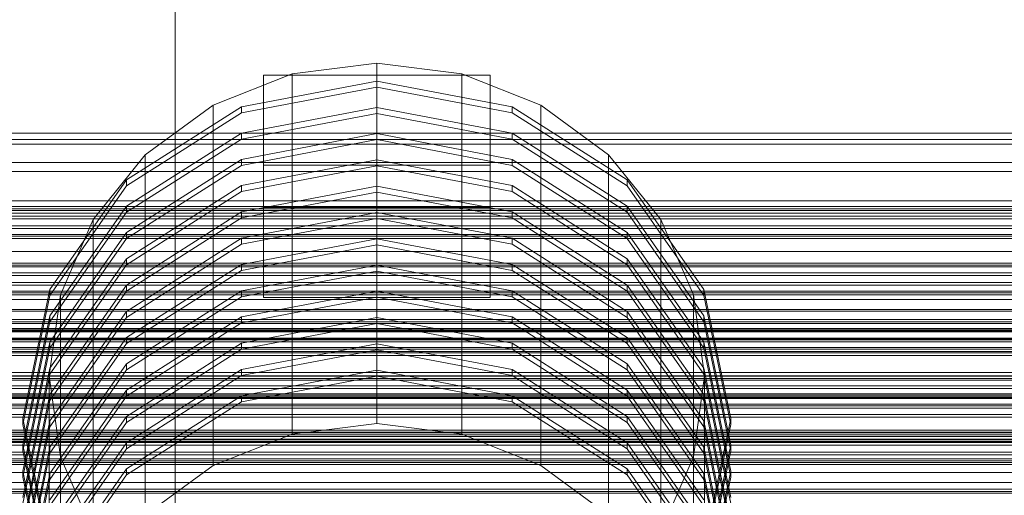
# Model space of a CAD drawing. Header units: millimetres. Extents: x -2233 to 61924, y -68080 to 6847.
# Tile 314 of 656: x 488 to 879, y -32544 to -32355. Entities that reach past the tile are written whole.
import ezdxf

# ---------------------------------------------------------------- set-up
doc = ezdxf.new("R2010")
doc.units = ezdxf.units.MM
for name, color, linetype, lineweight in [('COTAS_P', 1, 'Continuous', 0), ('frontal_C02', 7, 'Continuous', 0), ('frontal_C03', 7, 'Continuous', 0), ('frontal_C03-dry', 7, 'Continuous', 0)]:
    doc.layers.add(name, color=color, linetype=linetype, lineweight=lineweight)
doc.dimstyles.new('R19_100', dxfattribs={"dimtxt": 250, "dimasz": 150, "dimexe": 150, "dimexo": 80, "dimgap": 100, "dimtad": 1, "dimtih": 1, "dimtoh": 1, "dimdsep": 46, "dimcen": 0.09, "dimadec": 0, "dimazin": 0, "dimtfac": 1, "dimtdec": 4, "dimtofl": 0, "dimtmove": 0, "dimatfit": 3, "dimfxl": 1, "dimtolj": 1, "dimtzin": 0, "dimarcsym": 0})

# ---------------------------------------------------------------- blocks, each defined once
blk = doc.blocks.new('DIM_R27_53')
at = {"layer": 'COTAS_P'}
for p, q in [((-150, -32000), (550, -32000)), ((550, -32000), (505, -32150)), ((550, -34600), (550, -32000)), ((550, -32000), (595, -32150)), ((550, -34600), (505, -34450)), ((550, -34600), (595, -34450)), ((-150, -34600), (550, -34600))]:
    blk.add_line(p, q, dxfattribs=at)
blk.add_text('2600 P', height=250, rotation=90, dxfattribs=at).set_placement((450, -33300))

msp = doc.modelspace()

# ---------------------------------------------------------------- linework, layer by layer
at = {"layer": 'frontal_C02'}
for p, q in [((630, -32372.27), (596.354, -32376.499)), ((663.646, -32376.499), (630, -32372.27)), ((630, -32515.335), (630, -32372.27)), ((596.354, -32376.499), (565, -32388.896)), ((596.354, -32519.564), (596.354, -32376.499)), ((695, -32388.896), (663.646, -32376.499)), ((663.646, -32519.564), (663.646, -32376.499)), ((630, -32379.332), (576.271, -32389.534)), ((585, -32412.762), (585, -32376.996)), ((585, -32376.996), (675, -32376.996)), ((585, -32429.496), (585, -32376.996)), ((683.729, -32389.534), (630, -32379.332)), ((630, -32381.716), (630, -32379.332)), ((675, -32376.996), (675, -32412.762)), ((675, -32376.996), (675, -32429.496)), ((576.271, -32391.918), (630, -32381.716)), ((630, -32381.716), (683.729, -32391.918)), ((576.271, -32389.534), (530.722, -32418.585)), ((530.722, -32420.97), (576.271, -32391.918)), ((565, -32388.896), (538.076, -32408.616)), ((565, -32531.96), (565, -32388.896)), ((576.271, -32391.918), (576.271, -32389.534)), ((630, -32389.764), (576.271, -32399.965)), ((576.271, -32402.35), (630, -32392.148)), ((683.729, -32399.965), (630, -32389.764)), ((630, -32392.148), (630, -32389.764)), ((630, -32392.148), (683.729, -32402.35)), ((729.278, -32418.585), (683.729, -32389.534)), ((683.729, -32391.918), (683.729, -32389.534)), ((683.729, -32391.918), (729.278, -32420.97)), ((721.924, -32408.616), (695, -32388.896)), ((695, -32531.96), (695, -32388.896)), ((576.271, -32399.965), (530.722, -32429.017)), ((576.271, -32402.35), (576.271, -32399.965)), ((630, -32400.196), (576.271, -32410.397)), ((683.729, -32410.397), (630, -32400.196)), ((630, -32402.58), (630, -32400.196)), ((729.278, -32429.017), (683.729, -32399.965)), ((683.729, -32402.35), (683.729, -32399.965)), ((530.722, -32431.401), (576.271, -32402.35)), ((576.271, -32412.782), (630, -32402.58)), ((630, -32402.58), (683.729, -32412.782)), ((683.729, -32402.35), (729.278, -32431.401)), ((538.076, -32408.616), (517.417, -32434.316)), ((576.271, -32410.397), (530.722, -32439.449)), ((538.076, -32551.681), (538.076, -32408.616)), ((576.271, -32412.782), (576.271, -32410.397)), ((630, -32410.627), (576.271, -32420.829)), ((683.729, -32420.829), (630, -32410.627)), ((630, -32413.012), (630, -32410.627)), ((729.278, -32439.449), (683.729, -32410.397)), ((683.729, -32412.782), (683.729, -32410.397)), ((742.583, -32434.316), (721.924, -32408.616)), ((721.924, -32551.681), (721.924, -32408.616)), ((530.722, -32441.833), (576.271, -32412.782)), ((576.271, -32423.213), (630, -32413.012)), ((675, -32412.762), (585, -32412.762)), ((585, -32412.762), (585, -32465.263)), ((630, -32413.012), (683.729, -32423.213)), ((675, -32465.263), (675, -32412.762)), ((683.729, -32412.782), (729.278, -32441.833)), ((530.722, -32418.585), (500.287, -32462.064)), ((530.722, -32420.97), (530.722, -32418.585)), ((759.713, -32462.064), (729.278, -32418.585)), ((729.278, -32420.97), (729.278, -32418.585)), ((500.287, -32464.448), (530.722, -32420.97)), ((576.271, -32420.829), (530.722, -32449.881)), ((530.722, -32452.265), (576.271, -32423.213)), ((576.271, -32423.213), (576.271, -32420.829)), ((630, -32421.059), (576.271, -32431.261)), ((576.271, -32433.645), (630, -32423.444)), ((683.729, -32431.261), (630, -32421.059)), ((630, -32423.444), (630, -32421.059)), ((630, -32423.444), (683.729, -32433.645)), ((729.278, -32449.881), (683.729, -32420.829)), ((683.729, -32423.213), (683.729, -32420.829)), ((683.729, -32423.213), (729.278, -32452.265)), ((729.278, -32420.97), (759.713, -32464.448)), ((530.722, -32429.017), (500.287, -32472.496)), ((500.287, -32474.88), (530.722, -32431.401)), ((530.722, -32431.401), (530.722, -32429.017)), ((576.271, -32431.261), (530.722, -32460.312)), ((576.271, -32433.645), (576.271, -32431.261)), ((630, -32431.491), (576.271, -32441.693)), ((675, -32429.496), (585, -32429.496)), ((585, -32429.496), (585, -32465.263)), ((683.729, -32441.693), (630, -32431.491)), ((630, -32433.876), (630, -32431.491)), ((675, -32465.263), (675, -32429.496)), ((729.278, -32460.312), (683.729, -32431.261)), ((683.729, -32433.645), (683.729, -32431.261)), ((759.713, -32472.496), (729.278, -32429.017)), ((729.278, -32431.401), (729.278, -32429.017)), ((729.278, -32431.401), (759.713, -32474.88)), ((517.417, -32434.316), (504.43, -32464.245)), ((517.417, -32577.381), (517.417, -32434.316)), ((530.722, -32462.697), (576.271, -32433.645)), ((576.271, -32444.077), (630, -32433.876)), ((630, -32433.876), (683.729, -32444.077)), ((683.729, -32433.645), (729.278, -32462.697)), ((755.57, -32464.245), (742.583, -32434.316)), ((742.583, -32577.381), (742.583, -32434.316)), ((530.722, -32439.449), (500.287, -32482.928)), ((500.287, -32485.312), (530.722, -32441.833)), ((530.722, -32441.833), (530.722, -32439.449)), ((576.271, -32441.693), (530.722, -32470.744)), ((576.271, -32444.077), (576.271, -32441.693)), ((630, -32441.923), (576.271, -32452.124)), ((683.729, -32452.124), (630, -32441.923)), ((630, -32444.307), (630, -32441.923)), ((729.278, -32470.744), (683.729, -32441.693)), ((683.729, -32444.077), (683.729, -32441.693)), ((759.713, -32482.928), (729.278, -32439.449)), ((729.278, -32441.833), (729.278, -32439.449)), ((729.278, -32441.833), (759.713, -32485.312)), ((530.722, -32473.129), (576.271, -32444.077)), ((576.271, -32454.509), (630, -32444.307)), ((630, -32444.307), (683.729, -32454.509)), ((683.729, -32444.077), (729.278, -32473.129)), ((530.722, -32449.881), (500.287, -32493.359)), ((530.722, -32452.265), (530.722, -32449.881)), ((759.713, -32493.359), (729.278, -32449.881)), ((729.278, -32452.265), (729.278, -32449.881)), ((500.287, -32495.744), (530.722, -32452.265)), ((576.271, -32452.124), (530.722, -32481.176)), ((530.722, -32483.561), (576.271, -32454.509)), ((576.271, -32454.509), (576.271, -32452.124)), ((630, -32452.355), (576.271, -32462.556)), ((576.271, -32464.941), (630, -32454.739)), ((683.729, -32462.556), (630, -32452.355)), ((630, -32454.739), (630, -32452.355)), ((630, -32454.739), (683.729, -32464.941)), ((729.278, -32481.176), (683.729, -32452.124)), ((683.729, -32454.509), (683.729, -32452.124)), ((683.729, -32454.509), (729.278, -32483.561)), ((729.278, -32452.265), (759.713, -32495.744)), ((500.287, -32462.064), (489.6, -32513.351)), ((530.722, -32460.312), (500.287, -32503.791)), ((500.287, -32464.448), (500.287, -32462.064)), ((500.287, -32506.176), (530.722, -32462.697)), ((530.722, -32462.697), (530.722, -32460.312)), ((576.271, -32462.556), (530.722, -32491.608)), ((576.271, -32464.941), (576.271, -32462.556)), ((729.278, -32491.608), (683.729, -32462.556)), ((683.729, -32464.941), (683.729, -32462.556)), ((759.713, -32503.791), (729.278, -32460.312)), ((729.278, -32462.697), (729.278, -32460.312)), ((729.278, -32462.697), (759.713, -32506.176)), ((770.4, -32513.351), (759.713, -32462.064)), ((759.713, -32464.448), (759.713, -32462.064)), ((489.6, -32515.735), (500.287, -32464.448)), ((504.43, -32464.245), (500, -32496.362)), ((504.43, -32607.309), (504.43, -32464.245)), ((530.722, -32493.992), (576.271, -32464.941)), ((630, -32462.787), (576.271, -32472.988)), ((576.271, -32475.372), (630, -32465.171)), ((585, -32465.263), (675, -32465.263)), ((683.729, -32472.988), (630, -32462.787)), ((630, -32465.171), (630, -32462.787)), ((630, -32465.171), (683.729, -32475.372)), ((683.729, -32464.941), (729.278, -32493.992)), ((760, -32496.362), (755.57, -32464.245)), ((755.57, -32607.309), (755.57, -32464.245)), ((759.713, -32464.448), (770.4, -32515.735)), ((500.287, -32472.496), (489.6, -32523.783)), ((530.722, -32470.744), (500.287, -32514.223)), ((500.287, -32474.88), (500.287, -32472.496)), ((500.287, -32516.608), (530.722, -32473.129)), ((530.722, -32473.129), (530.722, -32470.744)), ((576.271, -32472.988), (530.722, -32502.04)), ((576.271, -32475.372), (576.271, -32472.988)), ((630, -32473.218), (576.271, -32483.42)), ((683.729, -32483.42), (630, -32473.218)), ((630, -32475.603), (630, -32473.218)), ((729.278, -32502.04), (683.729, -32472.988)), ((683.729, -32475.372), (683.729, -32472.988)), ((759.713, -32514.223), (729.278, -32470.744)), ((729.278, -32473.129), (729.278, -32470.744)), ((729.278, -32473.129), (759.713, -32516.608)), ((770.4, -32523.783), (759.713, -32472.496)), ((759.713, -32474.88), (759.713, -32472.496)), ((489.6, -32526.167), (500.287, -32474.88)), ((530.722, -32504.424), (576.271, -32475.372)), ((576.271, -32485.804), (630, -32475.603)), ((630, -32475.603), (683.729, -32485.804)), ((683.729, -32475.372), (729.278, -32504.424)), ((759.713, -32474.88), (770.4, -32526.167)), ((530.722, -32481.176), (500.287, -32524.655)), ((530.722, -32483.561), (530.722, -32481.176)), ((759.713, -32524.655), (729.278, -32481.176)), ((729.278, -32483.561), (729.278, -32481.176)), ((500.287, -32482.928), (489.6, -32534.214)), ((489.6, -32536.599), (500.287, -32485.312)), ((500.287, -32485.312), (500.287, -32482.928)), ((500.287, -32527.039), (530.722, -32483.561)), ((576.271, -32483.42), (530.722, -32512.472)), ((530.722, -32514.856), (576.271, -32485.804)), ((576.271, -32485.804), (576.271, -32483.42)), ((630, -32483.65), (576.271, -32493.852)), ((576.271, -32496.236), (630, -32486.035)), ((683.729, -32493.852), (630, -32483.65)), ((630, -32486.035), (630, -32483.65)), ((630, -32486.035), (683.729, -32496.236)), ((729.278, -32512.472), (683.729, -32483.42)), ((683.729, -32485.804), (683.729, -32483.42)), ((683.729, -32485.804), (729.278, -32514.856)), ((729.278, -32483.561), (759.713, -32527.039)), ((770.4, -32534.214), (759.713, -32482.928)), ((759.713, -32485.312), (759.713, -32482.928)), ((759.713, -32485.312), (770.4, -32536.599)), ((500.287, -32493.359), (489.6, -32544.646)), ((530.722, -32491.608), (500.287, -32535.087)), ((500.287, -32495.744), (500.287, -32493.359)), ((500.287, -32537.471), (530.722, -32493.992)), ((530.722, -32493.992), (530.722, -32491.608)), ((576.271, -32493.852), (530.722, -32522.903)), ((576.271, -32496.236), (576.271, -32493.852)), ((729.278, -32522.903), (683.729, -32493.852)), ((683.729, -32496.236), (683.729, -32493.852)), ((759.713, -32535.087), (729.278, -32491.608)), ((729.278, -32493.992), (729.278, -32491.608)), ((729.278, -32493.992), (759.713, -32537.471)), ((770.4, -32544.646), (759.713, -32493.359)), ((759.713, -32495.744), (759.713, -32493.359)), ((489.6, -32547.031), (500.287, -32495.744)), ((500, -32496.362), (504.43, -32528.479)), ((500, -32639.427), (500, -32496.362)), ((530.722, -32525.288), (576.271, -32496.236)), ((630, -32494.082), (576.271, -32504.283)), ((576.271, -32506.668), (630, -32496.466)), ((683.729, -32504.283), (630, -32494.082)), ((630, -32496.466), (630, -32494.082)), ((630, -32496.466), (683.729, -32506.668)), ((683.729, -32496.236), (729.278, -32525.288)), ((755.57, -32528.479), (760, -32496.362)), ((759.713, -32495.744), (770.4, -32547.031)), ((760, -32496.362), (760, -32639.427)), ((500.287, -32503.791), (489.6, -32555.078)), ((530.722, -32502.04), (500.287, -32545.519)), ((500.287, -32506.176), (500.287, -32503.791)), ((500.287, -32547.903), (530.722, -32504.424)), ((530.722, -32504.424), (530.722, -32502.04)), ((576.271, -32504.283), (530.722, -32533.335)), ((576.271, -32506.668), (576.271, -32504.283)), ((729.278, -32533.335), (683.729, -32504.283)), ((683.729, -32506.668), (683.729, -32504.283)), ((759.713, -32545.519), (729.278, -32502.04)), ((729.278, -32504.424), (729.278, -32502.04)), ((729.278, -32504.424), (759.713, -32547.903)), ((770.4, -32555.078), (759.713, -32503.791)), ((759.713, -32506.176), (759.713, -32503.791)), ((489.6, -32557.462), (500.287, -32506.176)), ((530.722, -32535.72), (576.271, -32506.668)), ((683.729, -32506.668), (729.278, -32535.72)), ((759.713, -32506.176), (770.4, -32557.462)), ((489.6, -32513.351), (500.287, -32564.638)), ((489.6, -32515.735), (489.6, -32513.351)), ((530.722, -32512.472), (500.287, -32555.95)), ((530.722, -32514.856), (530.722, -32512.472)), ((759.713, -32555.95), (729.278, -32512.472)), ((729.278, -32514.856), (729.278, -32512.472)), ((759.713, -32564.638), (770.4, -32513.351)), ((770.4, -32513.351), (770.4, -32515.735)), ((500.287, -32514.223), (489.6, -32565.51)), ((500.287, -32567.022), (489.6, -32515.735)), ((489.6, -32567.894), (500.287, -32516.608)), ((500.287, -32516.608), (500.287, -32514.223)), ((500.287, -32558.335), (530.722, -32514.856)), ((596.354, -32519.564), (630, -32515.335)), ((630, -32515.335), (663.646, -32519.564)), ((729.278, -32514.856), (759.713, -32558.335)), ((770.4, -32565.51), (759.713, -32514.223)), ((759.713, -32516.608), (759.713, -32514.223)), ((770.4, -32515.735), (759.713, -32567.022)), ((759.713, -32516.608), (770.4, -32567.894)), ((565, -32531.96), (596.354, -32519.564)), ((663.646, -32519.564), (695, -32531.96)), ((489.6, -32523.783), (500.287, -32575.069)), ((489.6, -32526.167), (489.6, -32523.783)), ((500.287, -32524.655), (489.6, -32575.942)), ((530.722, -32522.903), (500.287, -32566.382)), ((500.287, -32527.039), (500.287, -32524.655)), ((530.722, -32525.288), (530.722, -32522.903)), ((759.713, -32566.382), (729.278, -32522.903)), ((729.278, -32525.288), (729.278, -32522.903)), ((759.713, -32575.069), (770.4, -32523.783)), ((770.4, -32575.942), (759.713, -32524.655)), ((759.713, -32527.039), (759.713, -32524.655)), ((770.4, -32523.783), (770.4, -32526.167)), ((500.287, -32577.454), (489.6, -32526.167)), ((489.6, -32578.326), (500.287, -32527.039)), ((500.287, -32568.767), (530.722, -32525.288)), ((504.43, -32528.479), (517.417, -32558.408)), ((504.43, -32671.544), (504.43, -32528.479)), ((729.278, -32525.288), (759.713, -32568.767)), ((742.583, -32558.408), (755.57, -32528.479)), ((755.57, -32671.544), (755.57, -32528.479)), ((770.4, -32526.167), (759.713, -32577.454)), ((759.713, -32527.039), (770.4, -32578.326)), ((538.076, -32551.681), (565, -32531.96)), ((695, -32531.96), (721.924, -32551.681)), ((489.6, -32534.214), (500.287, -32585.501)), ((489.6, -32536.599), (489.6, -32534.214)), ((500.287, -32535.087), (489.6, -32586.373)), ((500.287, -32587.886), (489.6, -32536.599)), ((530.722, -32533.335), (500.287, -32576.814)), ((500.287, -32537.471), (500.287, -32535.087)), ((500.287, -32579.198), (530.722, -32535.72)), ((530.722, -32535.72), (530.722, -32533.335)), ((759.713, -32576.814), (729.278, -32533.335)), ((729.278, -32535.72), (729.278, -32533.335)), ((729.278, -32535.72), (759.713, -32579.198)), ((759.713, -32585.501), (770.4, -32534.214)), ((770.4, -32586.373), (759.713, -32535.087)), ((759.713, -32537.471), (759.713, -32535.087)), ((770.4, -32536.599), (759.713, -32587.886)), ((770.4, -32534.214), (770.4, -32536.599)), ((489.6, -32588.758), (500.287, -32537.471)), ((759.713, -32537.471), (770.4, -32588.758))]:
    msp.add_line(p, q, dxfattribs=at)
at = {"layer": 'frontal_C03'}
for p, q in [((1250, -32400.062), (-1250, -32400.062)), ((1250, -32402.554), (-1250, -32402.554)), ((1250, -32404.381), (-1250, -32404.381)), ((1250, -32411.687), (-1250, -32411.687)), ((1250, -32415.216), (-1250, -32415.216)), ((1250, -32426.838), (-1250, -32426.838)), ((1250, -32429.109), (-1250, -32429.109)), ((1250, -32429.991), (-1250, -32429.991)), ((1250, -32430.644), (-1250, -32430.644)), ((1250, -32431.828), (-1250, -32431.828)), ((1250, -32432.952), (-1250, -32432.952)), ((-1250, -32434.009), (1250, -32434.009)), ((1250, -32436.861), (-1250, -32436.861)), ((1250, -32437.918), (-1250, -32437.918)), ((1250, -32440.226), (-1250, -32440.226)), ((1250, -32440.879), (-1250, -32440.879)), ((1250, -32441.761), (-1250, -32441.761)), ((1250, -32446.975), (-1250, -32446.975)), ((1250, -32451.567), (-1250, -32451.567)), ((1250, -32452.448), (-1250, -32452.448)), ((1250, -32453.087), (-1250, -32453.087)), ((1250, -32453.102), (-1250, -32453.102)), ((1250, -32455.409), (-1250, -32455.409)), ((-1250, -32456.467), (1250, -32456.467)), ((1250, -32459.319), (-1250, -32459.319)), ((1250, -32460.376), (-1250, -32460.376)), ((1250, -32462.683), (-1250, -32462.683)), ((1250, -32463.337), (-1250, -32463.337)), ((1250, -32464.218), (-1250, -32464.218)), ((1250, -32470.726), (-1250, -32470.726)), ((1250, -32474.025), (-1250, -32474.025)), ((1570, -32478.303), (-1570, -32478.303)), ((1250, -32474.906), (-1250, -32474.906)), ((1250, -32475.56), (-1250, -32475.56)), ((-1250, -32477.542), (1250, -32477.542)), ((1250, -32477.867), (-1250, -32477.867)), ((1570, -32478.562), (-1570, -32478.562)), ((1570, -32481.347), (-1570, -32481.347)), ((1570, -32482.085), (-1570, -32482.085)), ((-1250, -32478.924), (1250, -32478.924)), ((1250, -32481.776), (-1250, -32481.776)), ((1250, -32482.834), (-1250, -32482.834)), ((1250, -32485.141), (-1250, -32485.141)), ((1250, -32485.795), (-1250, -32485.795)), ((1570, -32487.231), (-1570, -32487.231)), ((1570, -32488.335), (-1570, -32488.335)), ((1250, -32486.676), (-1250, -32486.676)), ((-1570, -32495.059), (1570, -32495.059)), ((1570, -32496.361), (-1570, -32496.361)), ((1250, -32496.472), (-1250, -32496.472)), ((1250, -32496.482), (-1250, -32496.482)), ((1250, -32497.364), (-1250, -32497.364)), ((1250, -32498.017), (-1250, -32498.017)), ((1250, -32500.325), (-1250, -32500.325)), ((-1250, -32501.382), (1250, -32501.382)), ((1570, -32503.639), (-1570, -32503.639)), ((1570, -32504.941), (-1570, -32504.941)), ((1250, -32503.528), (-1250, -32503.528)), ((1250, -32504.234), (-1250, -32504.234)), ((1250, -32505.291), (-1250, -32505.291)), ((1250, -32507.599), (-1250, -32507.599)), ((1250, -32508.252), (-1250, -32508.252)), ((1250, -32509.134), (-1250, -32509.134)), ((1570, -32511.665), (-1570, -32511.665)), ((1570, -32512.769), (-1570, -32512.769)), ((1570, -32517.915), (-1570, -32517.915)), ((1570, -32518.653), (-1570, -32518.653)), ((1250, -32518.94), (-1250, -32518.94)), ((1250, -32519.821), (-1250, -32519.821)), ((1250, -32520.475), (-1250, -32520.475)), ((1570, -32521.438), (-1570, -32521.438)), ((1570, -32521.697), (-1570, -32521.697)), ((1250, -32522.458), (-1250, -32522.458)), ((1250, -32522.782), (-1250, -32522.782)), ((-1250, -32523.84), (1250, -32523.84)), ((1250, -32526.692), (-1250, -32526.692)), ((1250, -32527.749), (-1250, -32527.749)), ((1250, -32529.274), (-1250, -32529.274)), ((1250, -32530.056), (-1250, -32530.056)), ((1250, -32530.71), (-1250, -32530.71)), ((1250, -32531.591), (-1250, -32531.591)), ((1250, -32541.398), (-1250, -32541.398)), ((1250, -32542.279), (-1250, -32542.279)), ((1250, -32542.932), (-1250, -32542.932))]:
    msp.add_line(p, q, dxfattribs=at)
at = {"layer": 'frontal_C03-dry'}
for p, q in [((-1290, -32466), (1290, -32466)), ((1290, -32470), (-1290, -32470)), ((1290, -32500.375), (-1290, -32500.375)), ((-1290, -32504.375), (1290, -32504.375)), ((1290, -32534.75), (-1290, -32534.75)), ((-1290, -32538.75), (1290, -32538.75))]:
    msp.add_line(p, q, dxfattribs=at)

# ---------------------------------------------------------------- dimensions: what is measured, and where the dimension line sits
at = {"layer": 'COTAS_P'}
dim = msp.add_aligned_dim(p1=(-150, -34600), p2=(-150, -32000), distance=-700, text='<> P', dimstyle='R19_100', dxfattribs=at)
dim.commit()
dim.dimension.update_dxf_attribs({"geometry": 'DIM_R27_53', "text_midpoint": (550, -33300)})

doc.saveas('drawing.dxf')
